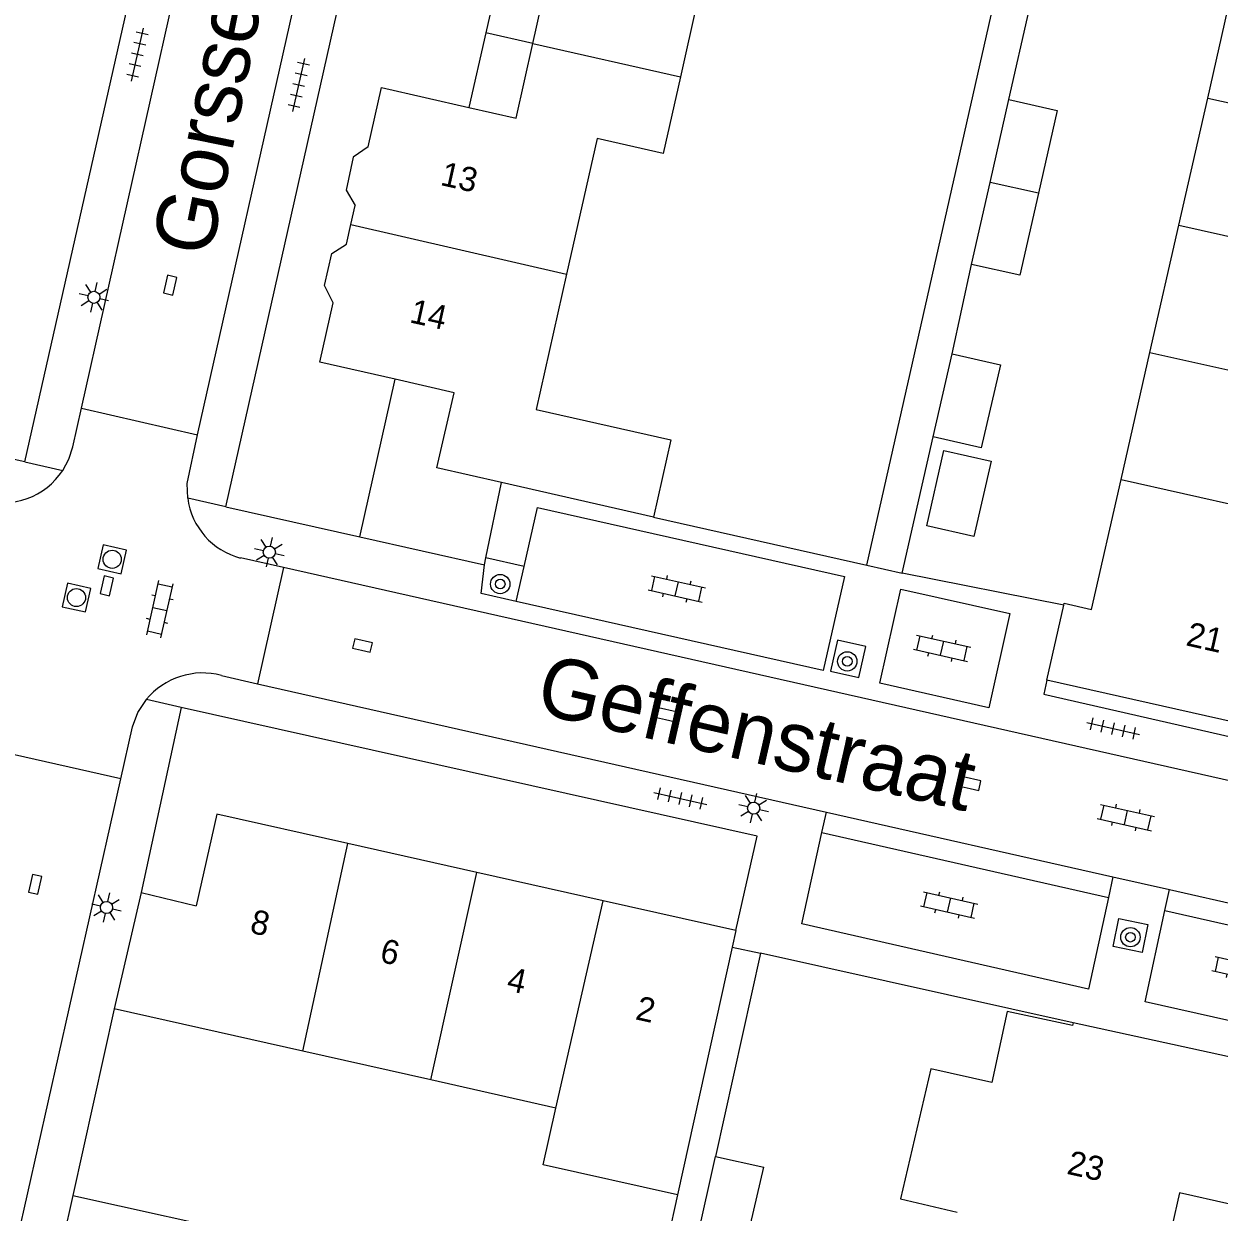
# Model space of a CAD drawing. Extents: x 128000 to 131008, y 398996 to 402500.
# Drawn here: x 128901.95 to 128951.49, y 399374.15 to 399423.38 of the extents above; entities that cross this region are included whole.
import ezdxf

# ---------------------------------------------------------------- set-up
doc = ezdxf.new("R2010")
doc.units = 0
for name, color, linetype in [('gg-afsc-erfafscheiding', 7, 'Continuous'), ('gg-afsc-muur', 7, 'Continuous'), ('gg-anno-huisnummerreeks BGT', 7, 'Continuous'), ('gg-anno-openbare ruimte label', 7, 'Continuous'), ('gg-bbg-bijgebouw', 7, 'Continuous'), ('gg-bbg-gedigitaliseerde bebouwing', 7, 'Continuous'), ('gg-bbg-gedigitaliseerde bijgebouw', 7, 'Continuous'), ('gg-bbg-hoofdgebouw', 7, 'Continuous'), ('gg-bbg-luifel en loopbrug', 7, 'Continuous'), ('gg-bbg-tussenscheiding', 7, 'Continuous'), ('gg-knt-verharding', 7, 'Continuous'), ('gg-knt-verharding nz', 7, 'Continuous'), ('gt-grn-weggrens', 7, 'Continuous'), ('gt-symb-boom', 7, 'Continuous'), ('gt-symb-klinker verharding', 7, 'Continuous'), ('gt-symb-kolk', 7, 'Continuous'), ('gt-symb-lichtmast', 7, 'Continuous'), ('gt-symb-rioolschacht', 7, 'Continuous'), ('gt-symb-tegel verharding', 7, 'Continuous')]:
    doc.layers.add(name, color=color, linetype=linetype)

# ---------------------------------------------------------------- blocks, each defined once
blk = doc.blocks.new('gt0-BOOM')
at = {"layer": 'gt-symb-boom'}
for radius in [0.4, 0.2]:
    blk.add_circle((0, 0), radius, dxfattribs=at)
blk = doc.blocks.new('gt0-KL1')
at = {"layer": 'gt-symb-klinker verharding'}
for p, q in [((-1.15, 0.3), (1.15, 0.3)), ((-1, -0.3), (-1, 0.3)), ((-0.5, 0.3), (-0.5, 0.45)), ((0, -0.3), (0, 0.3)), ((0.5, 0.3), (0.5, 0.45)), ((1, -0.3), (1, 0.3)), ((-1.15, -0.3), (1.15, -0.3)), ((-0.5, -0.45), (-0.5, -0.3)), ((0.5, -0.45), (0.5, -0.3))]:
    blk.add_line(p, q, dxfattribs=at)
blk = doc.blocks.new('gt0-TEG1')
at = {"layer": 'gt-symb-tegel verharding'}
for p, q in [((-1.125, 0), (1.125, 0)), ((-0.9, -0.25), (-0.9, 0.25)), ((-0.45, -0.25), (-0.45, 0.25)), ((0, -0.25), (0, 0.25)), ((0.45, -0.25), (0.45, 0.25)), ((0.9, -0.25), (0.9, 0.25))]:
    blk.add_line(p, q, dxfattribs=at)
blk = doc.blocks.new('gt0-KOLK')
at = {"layer": 'gt-symb-kolk'}
blk.add_lwpolyline([(0, 0), (0.375, 0), (0.375, 0.4), (-0.375, 0.4), (-0.375, 0), (0, 0)], dxfattribs=at)
blk = doc.blocks.new('gt0-LMAST')
at = {"layer": 'gt-symb-lichtmast'}
for p, q in [((-0.005, 0.246), (-0.005, 0.621)), ((-0.182, 0.173), (-0.447, 0.438)), ((0.172, 0.173), (0.437, 0.438)), ((-0.255, -0.004), (-0.63, -0.004)), ((-0.182, -0.181), (-0.447, -0.446)), ((-0.005, -0.254), (-0.005, -0.629)), ((0.437, -0.446), (0.172, -0.181)), ((0.245, -0.004), (0.62, -0.004))]:
    blk.add_line(p, q, dxfattribs=at)
blk.add_circle((-0.005, -0.004), 0.25, dxfattribs=at)
blk = doc.blocks.new('gt0-RS')
at = {"layer": 'gt-symb-rioolschacht'}
blk.add_lwpolyline([(-0.5, -0.5), (0.5, -0.5), (0.5, 0.5), (-0.5, 0.5)], close=True, dxfattribs=at)
blk.add_circle((0, 0), 0.375, dxfattribs=at)

msp = doc.modelspace()

# ---------------------------------------------------------------- linework, layer by layer
at = {"layer": 'gg-afsc-erfafscheiding'}
for p, q in [((128936.886, 399400.95), (128943.746, 399431.293)), ((128942.776, 399420.243), (128943.612, 399423.951)), ((128940.424, 399409.707), (128941.23, 399413.416))]:
    msp.add_line(p, q, dxfattribs=at)
at = {"layer": 'gg-afsc-muur'}
for p, q in [((128938.357, 399400.627), (128939.633, 399406.268)), ((128928.05, 399402.94), (128936.886, 399400.95)), ((128945.051, 399399.298), (128938.357, 399400.627)), ((128932.485, 399384.873), (128930.614, 399376.451)), ((128945.439, 399381.986), (128932.485, 399384.873)), ((128905.698, 399382.57), (128903.98, 399374.831)), ((128929.04, 399374.863), (128927.574, 399368.256))]:
    msp.add_line(p, q, dxfattribs=at)
at = {"layer": 'gg-bbg-bijgebouw'}
for p, q in [((128939.633, 399406.268), (128940.424, 399409.707)), ((128929.407, 399371.073), (128930.614, 399376.451)), ((128930.614, 399376.451), (128932.614, 399376.002)), ((128903.98, 399374.831), (128903.265, 399371.61)), ((128903.98, 399374.831), (128911.842, 399373.086))]:
    msp.add_line(p, q, dxfattribs=at)
msp.add_lwpolyline([(128940.424, 399409.707), (128942.422, 399409.248), (128941.631, 399405.808), (128939.633, 399406.268)], dxfattribs=at)
at = {"layer": 'gg-bbg-gedigitaliseerde bebouwing'}
for p, q in [((128951.016, 399420.309), (128952.213, 399425.576)), ((128949.819, 399415.044), (128951.016, 399420.309)), ((128948.621, 399409.77), (128949.819, 399415.044)), ((128947.424, 399404.504), (128948.621, 399409.77)), ((128946.2, 399399.12), (128947.424, 399404.504)), ((128913.515, 399380.812), (128905.698, 399382.57)), ((128918.812, 399379.62), (128913.515, 399380.812)), ((128923.998, 399378.454), (128918.812, 399379.62))]:
    msp.add_line(p, q, dxfattribs=at)
for points in [[(128939.542, 399380.078), (128938.278, 399374.692), (128940.633, 399374.14)], [(128929.04, 399374.863), (128923.475, 399376.1), (128923.998, 399378.454)]]:
    msp.add_lwpolyline(points, dxfattribs=at)
at = {"layer": 'gg-bbg-gedigitaliseerde bijgebouw'}
for p, q in [((128941.999, 399416.812), (128942.776, 399420.243)), ((128941.23, 399413.416), (128941.999, 399416.812)), ((128931.376, 399370.657), (128932.614, 399376.002))]:
    msp.add_line(p, q, dxfattribs=at)
for points in [[(128942.776, 399420.243), (128944.775, 399419.791), (128944, 399416.37)], [(128944, 399416.37), (128943.229, 399412.963), (128941.23, 399413.416)], [(128939.379, 399402.583), (128940.085, 399405.705), (128942.036, 399405.263), (128941.33, 399402.142), (128939.379, 399402.583)]]:
    msp.add_lwpolyline(points, dxfattribs=at)
at = {"layer": 'gg-bbg-hoofdgebouw'}
for p, q in [((128915.499, 399415.069), (128915.676, 399415.856)), ((128915.317, 399414.26), (128915.499, 399415.069)), ((128928.05, 399402.94), (128921.75, 399404.371)), ((128944.35, 399396.19), (128945.051, 399399.298)), ((128952.16, 399394.43), (128944.35, 399396.19)), ((128920.717, 399388.222), (128915.379, 399389.421)), ((128925.965, 399387.044), (128920.717, 399388.222)), ((128906.809, 399387.39), (128905.698, 399382.57)), ((128906.809, 399387.39), (128909.092, 399386.839)), ((128931.46, 399385.81), (128925.965, 399387.044)), ((128931.46, 399385.81), (128931.308, 399385.123)), ((128931.308, 399385.123), (128929.04, 399374.863)), ((128953.25, 399380.28), (128945.439, 399381.986))]:
    msp.add_line(p, q, dxfattribs=at)
for points in [[(128928.384, 399430.535), (128927.131, 399424.964), (128929.874, 399424.347), (128929.162, 399421.181)], [(128923.045, 399422.568), (128923.74, 399425.66), (128921.789, 399426.101)], [(128920.397, 399419.921), (128922.35, 399419.48), (128923.045, 399422.568)], [(128929.162, 399421.181), (128928.449, 399418.014), (128925.707, 399418.63), (128924.444, 399413.017)], [(128916.221, 399418.289), (128916.77, 399420.74), (128920.397, 399419.921)], [(128916.221, 399418.289), (128915.602, 399417.855), (128915.302, 399416.496), (128915.676, 399415.856)], [(128914.773, 399411.828), (128914.414, 399412.538), (128914.716, 399413.864), (128915.317, 399414.26)], [(128924.444, 399413.017), (128923.18, 399407.398), (128928.77, 399406.14), (128928.05, 399402.94)], [(128917.338, 399408.653), (128914.22, 399409.36), (128914.773, 399411.828)], [(128921.75, 399404.371), (128919.07, 399404.98), (128919.78, 399408.1), (128917.338, 399408.653)], [(128945.051, 399399.298), (128945.07, 399399.38), (128946.2, 399399.12)], [(128915.379, 399389.421), (128909.95, 399390.64), (128909.092, 399386.839)], [(128945.439, 399381.986), (128945.414, 399381.874), (128942.708, 399382.463), (128942.066, 399379.512), (128939.542, 399380.078)], [(128953.25, 399380.28), (128951.94, 399374.47), (128949.85, 399374.94), (128949.219, 399372.126)]]:
    msp.add_lwpolyline(points, dxfattribs=at)
at = {"layer": 'gg-bbg-luifel en loopbrug'}
for p, q in [((128921.789, 399426.101), (128921.093, 399423.008)), ((128921.093, 399423.008), (128920.397, 399419.921)), ((128923.045, 399422.568), (128921.093, 399423.008)), ((128915.868, 399402.128), (128917.338, 399408.653)), ((128921.101, 399401.262), (128921.75, 399404.371)), ((128915.868, 399402.128), (128921.04, 399400.97)), ((128921.04, 399400.97), (128921.101, 399401.262))]:
    msp.add_line(p, q, dxfattribs=at)
at = {"layer": 'gg-bbg-tussenscheiding'}
for p, q in [((128923.045, 399422.568), (128929.162, 399421.181)), ((128951.016, 399420.309), (128961.75, 399417.882)), ((128944, 399416.37), (128941.999, 399416.812)), ((128915.499, 399415.069), (128924.444, 399413.017)), ((128949.819, 399415.044), (128958.465, 399413.089)), ((128948.621, 399409.77), (128959.369, 399407.346)), ((128947.424, 399404.504), (128956.081, 399402.549)), ((128913.515, 399380.812), (128915.379, 399389.421)), ((128918.812, 399379.62), (128920.717, 399388.222)), ((128923.998, 399378.454), (128925.965, 399387.044))]:
    msp.add_line(p, q, dxfattribs=at)
at = {"layer": 'gg-knt-verharding'}
for p, q in [((128904.339, 399407.452), (128912.581, 399444.271)), ((128909.147, 399406.352), (128917.42, 399443.18)), ((128901.99, 399405.23), (128891.387, 399407.618)), ((128904.339, 399407.452), (128909.147, 399406.352)), ((128910.32, 399403.37), (128915.868, 399402.128)), ((128912.704, 399400.85), (128910.93, 399401.25)), ((128922.689, 399400.903), (128921.101, 399401.262)), ((128912.704, 399400.85), (128911.639, 399396.042)), ((128957.504, 399390.762), (128912.704, 399400.85)), ((128922.361, 399399.446), (128922.689, 399400.903)), ((128910.14, 399396.38), (128911.639, 399396.042)), ((128911.639, 399396.042), (128935.21, 399390.721)), ((128908.47, 399395.06), (128906.809, 399387.39)), ((128905.964, 399392.096), (128901.132, 399393.192)), ((128900.511, 399367.849), (128905.964, 399392.096)), ((128935.21, 399390.721), (128947.085, 399388.041)), ((128935.025, 399389.88), (128946.899, 399387.177)), ((128947.085, 399388.041), (128949.435, 399387.51)), ((128949.435, 399387.51), (128956.427, 399385.932)), ((128949.246, 399386.639), (128956.252, 399385.047))]:
    msp.add_line(p, q, dxfattribs=at)
for points in [[(128901.99, 399405.23), (128910.7, 399443.8), (128906.951, 399444.648)], [(128910.32, 399403.37), (128918.99, 399441.97), (128921.398, 399441.427)], [(128903.561, 399404.879), (128903.813, 399405.346), (128903.98, 399405.85), (128904.339, 399407.452)], [(128908.739, 399403.723), (128908.721, 399404.336), (128909.147, 399406.352)], [(128922.689, 399400.903), (128923.239, 399403.348), (128935.96, 399400.487), (128935.083, 399396.583), (128922.361, 399399.446)], [(128922.361, 399399.446), (128920.902, 399399.777), (128921.04, 399400.97)], [(128937.424, 399396.056), (128938.303, 399399.96), (128942.82, 399398.943), (128941.941, 399395.041), (128937.424, 399396.056)], [(128935.387, 399396.556), (128936.561, 399396.291), (128936.845, 399397.578), (128935.671, 399397.844), (128935.387, 399396.556)], [(128905.964, 399392.096), (128906.449, 399394.251), (128906.677, 399394.847), (128907.026, 399395.381)], [(128931.46, 399385.81), (128932.35, 399389.72), (128908.47, 399395.06)], [(128946.899, 399387.177), (128946.076, 399383.384), (128934.194, 399386.091), (128935.025, 399389.88)], [(128955.437, 399381.287), (128948.426, 399382.853), (128949.246, 399386.639)], [(128947.095, 399385.151), (128947.331, 399386.313), (128948.532, 399386.058), (128948.296, 399384.897), (128947.095, 399385.151)]]:
    msp.add_lwpolyline(points, dxfattribs=at)
for centre, radius, start, end in [((128901.051, 399406.54), 3.01, 253.772, 326.5096), ((128911.671, 399404.113), 2.958, 187.5834, 255.4965), ((128909.353, 399393.479), 3.006, 74.8291, 140.7443)]:
    msp.add_arc(centre, radius, start, end, dxfattribs=at)
at = {"layer": 'gg-knt-verharding nz'}
msp.add_line((128931.308, 399385.123), (128932.485, 399384.873), dxfattribs=at)
at = {"layer": 'gt-grn-weggrens'}
for p, q in [((128901.99, 399405.23), (128903.561, 399404.879)), ((128910.32, 399403.37), (128908.739, 399403.723)), ((128936.886, 399400.95), (128938.357, 399400.627)), ((128908.47, 399395.06), (128907.026, 399395.381)), ((128935.025, 399389.88), (128935.21, 399390.721)), ((128947.085, 399388.041), (128946.899, 399387.177)), ((128949.246, 399386.639), (128949.435, 399387.51))]:
    msp.add_line(p, q, dxfattribs=at)
msp.add_lwpolyline([(128944.35, 399396.19), (128944.219, 399395.601), (128952.03, 399393.82)], dxfattribs=at)

# ---------------------------------------------------------------- block references
at = {"layer": 'gt-symb-boom'}
for p in [(128921.693, 399400.169), (128936.077, 399396.966), (128947.815, 399385.536)]:
    msp.add_blockref('gt0-BOOM', p, dxfattribs=at)
at = {"layer": 'gt-symb-klinker verharding'}
for p, rotation in [((128907.588, 399399.125), 77.29726808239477), ((128929.014, 399399.969), -12.702731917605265), ((128940.009, 399397.509), -12.702731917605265), ((128947.63, 399390.494), -12.702731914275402), ((128940.299, 399386.87), -12.702731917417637), ((128952.379, 399384.192), -12.702731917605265)]:
    msp.add_blockref('gt0-KL1', p, dxfattribs=dict(at, rotation=rotation))
at = {"layer": 'gt-symb-kolk'}
for p, rotation in [((128907.82, 399412.6), -102.71533698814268), ((128905.19, 399400.138), -102.71533698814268), ((128915.94, 399397.427), -12.702731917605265), ((128928.538, 399394.563), -12.702731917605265), ((128941.165, 399391.704), -12.702731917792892), ((128902.226, 399387.767), -102.71533698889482)]:
    msp.add_blockref('gt0-KOLK', p, dxfattribs=dict(at, rotation=rotation))
at = {"layer": 'gt-symb-lichtmast'}
for p, rotation in [((128904.856, 399412.046), -102.71533698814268), ((128912.129, 399401.492), -12.702731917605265), ((128932.203, 399390.887), -12.702731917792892), ((128905.377, 399386.761), -102.71533698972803)]:
    msp.add_blockref('gt0-LMAST', p, dxfattribs=dict(at, rotation=rotation))
at = {"layer": 'gt-symb-rioolschacht'}
for p, rotation in [((128905.61, 399401.196), -102.64685349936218), ((128904.13, 399399.611), -102.64685349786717)]:
    msp.add_blockref('gt0-RS', p, dxfattribs=dict(at, rotation=rotation))
at = {"layer": 'gt-symb-tegel verharding'}
for p, rotation in [((128906.657, 399422.111), 77.35314650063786), ((128913.344, 399420.845), 77.35314649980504), ((128947.098, 399394.18), -12.702731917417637), ((128929.159, 399391.285), -12.702731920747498)]:
    msp.add_blockref('gt0-TEG1', p, dxfattribs=dict(at, rotation=rotation))

# ---------------------------------------------------------------- texts
at = {"layer": 'gg-anno-huisnummerreeks BGT'}
for s, rotation, p in [('13', 347.4, (128919.171, 399416.711)), ('14', 347.4, (128917.896, 399411.021)), ('21', 347.3, (128950.075, 399397.637)), ('8', 347.4, (128911.278, 399385.73)), ('6', 347.4, (128916.661, 399384.521)), ('4', 347.4, (128921.919, 399383.34)), ('2', 347.4, (128927.259, 399382.141)), ('23', 347.4, (128945.137, 399375.738))]:
    msp.add_text(s, height=1, rotation=rotation, dxfattribs=at).set_placement(p)
at = {"layer": 'gg-anno-openbare ruimte label'}
for s, rotation, p in [('Gorsselhof', 78.6, (128909.691, 399413.66)), ('Geffenstraat', 347.1, (128923.085, 399394.855))]:
    msp.add_text(s, height=2.5, rotation=rotation, dxfattribs=at).set_placement(p)

doc.saveas('drawing.dxf')
